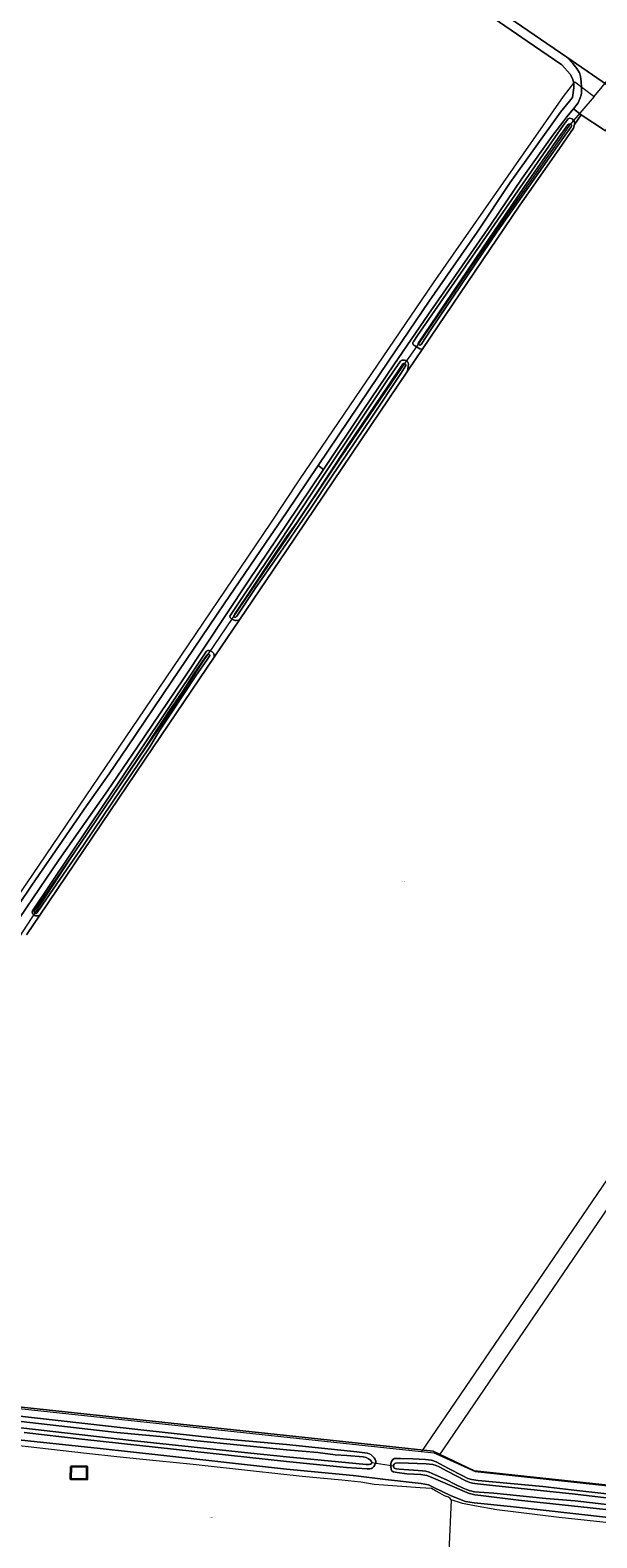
# Model space of a CAD drawing. Header units: metres. Extents: x 250001 to 257773, y 598992 to 609118.
# Tile 286 of 656: x 253886 to 254138, y 601648 to 602319. Entities that reach past the tile are written whole.
import ezdxf
from ezdxf.enums import TextEntityAlignment as Align
from ezdxf.lldxf.tags import DXFTag

# ---------------------------------------------------------------- set-up
doc = ezdxf.new("R2010")
doc.units = ezdxf.units.M
for name, color, linetype, lineweight in [('B-WE-GR-BOUWLAND-GV', 252, 'Continuous', 13), ('B-WE-GR-GROENVOORZIENING-GV', 252, 'Continuous', 18), ('B-WE-KG-GRENS_PERCEEL-G', 150, 'KG-PERCEEL', 18), ('B-WE-KG-GRENS_PERCEEL-S', 150, 'Continuous', 25), ('B-WE-KW-KUNSTWERK_DUIKER-G', 252, 'Continuous', 18), ('B-WE-OG-BEBOUWING-GV', 1, 'Continuous', 35), ('B-WE-OG-TERREIN_ERF-GV', 7, 'Continuous', 18), ('B-WE-OG-WATER-GV', 252, 'Continuous', 18), ('B-WE-OG-WATER_SLOOT-GV', 252, 'Continuous', 18), ('B-WE-VH-ONVERHARD-GV', 252, 'Continuous', 18), ('B-WE-VH-VERHARDING_GESLOTEN-GV', 252, 'Continuous', 18), ('B-WE-VH-VERHARDING_OPEN-GV', 252, 'Continuous', 18), ('X-XX-AL-REFERENTIE-G', 7, 'Continuous', 18)]:
    doc.layers.add(name, color=color, linetype=linetype, lineweight=lineweight)
doc.styles.add('NLCS-ISO', font='NLCS-ISO.ttf')
doc.styles.get("Standard").update_dxf_attribs({"font": 'NLCS-ISO.ttf'})
tags = doc.linetypes.add('KG-PERCEEL', pattern='A,5.5,-2,["P",Standard,S=1.8,R=0,X=-0.5,Y=-0.9],-2,5.5,-2,[5,NLCS.SHX,S=0.75,R=0,X=0,Y=0],-2', length=19).pattern_tags.tags
tags[6] = DXFTag(74, 10)

# ---------------------------------------------------------------- blocks, each defined once
blk = doc.blocks.new('SKG-PERCEELNUMMER-SO')
at = {"style": 'NLCS-ISO', "oblique": 10, "flags": 1}
blk.add_attdef('GEMEENTECODE', text='', height=1.8, dxfattribs=at).set_placement((0, 2.6), align=Align.MIDDLE_CENTER)
at = {"style": 'NLCS-ISO', "oblique": 10}
blk.add_attdef('SECTIE', text='', height=1.8, dxfattribs=at).set_placement((-0.5, 0), align=Align.MIDDLE_RIGHT)
blk.add_attdef('PERCEELNUMMER', text='', height=1.8, dxfattribs=at).set_placement((0.5, 0), align=Align.MIDDLE_LEFT)
blk = doc.blocks.new('BS2021-132-Xref-KAD-20210617')
at = {"layer": 'B-WE-KG-GRENS_PERCEEL-G', "flags": 128}
for points in [[(253839.726, 601692.669), (253823.214, 601778.277), (253816.788, 601811.782), (253816.788, 601827.846), (253818.164, 601840.238), (253828.722, 601857.221), (253834.688, 601866.4), (253887.01, 601943.049), (253943.006, 602025.664), (253993.034, 602099.559), (254005.886, 602118.836), (254065.552, 602206.5), (254123.382, 602289.574), (254128.432, 602296), (254137.152, 602289.574)], [(254137.152, 602289.574), (254144.215, 602298.109)], [(254137.152, 602289.574), (254126.136, 602276.723), (254094.008, 602230.826), (254059.126, 602179.88), (254051.782, 602169.323), (254024.244, 602128.933), (254000.378, 602093.133), (253962.282, 602037.139), (253948.514, 602016.026), (253909.042, 601958.195), (253887.928, 601926.067), (253881.044, 601915.51), (253850.752, 601871.449), (253843.868, 601860.892), (253835.146, 601847.582), (253831.474, 601839.779), (253829.18, 601831.518), (253827.804, 601819.585), (253827.344, 601809.028), (253830.098, 601789.751), (253841.572, 601735.592), (253847.354, 601708.812)], [(254263.264, 601984.836), (254249.977, 601965.215), (254203.577, 601896.303), (254060.157, 601686.208)], [(254266.497, 601976.411), (254256.026, 601960.949), (254209.67, 601892.103), (254068.002, 601684.574)], [(253847.354, 601708.812), (254060.045, 601686.22), (254060.157, 601686.208)], [(254073.38, 601664.57), (254072.96, 601665.3), (254072.2, 601665.76), (254070.51, 601666.45), (254068.35, 601667.54), (254066.44, 601668.63), (254064.628, 601669.678), (254059.524, 601669.933), (254039.114, 601671.503), (254033.148, 601672.445), (254024.668, 601673.387), (254007.086, 601674.957), (253985.418, 601677.469), (253958.414, 601680.295), (253934.55, 601682.807), (253924.504, 601683.749), (253911.002, 601685.318), (253850.952, 601692.143)], [(254060.157, 601686.208), (254065.722, 601685.617), (254068.002, 601684.574)], [(254068.002, 601684.574), (254084.074, 601677.222), (254244.866, 601659.891), (254370.308, 601647.735)], [(254073.38, 601664.57), (254071.372, 601618.342)], [(254187.23, 601650.37), (254178.52, 601651.02), (254169.96, 601651.6), (254153.52, 601653.39), (254121.55, 601656.77), (254093.74, 601660.2), (254083.8, 601662.02), (254078.52, 601663.01), (254073.38, 601664.57)]]:
    blk.add_lwpolyline(points, dxfattribs=at)
at = {"layer": 'B-WE-KG-GRENS_PERCEEL-S', "xscale": 0.2, "yscale": 0.2, "zscale": 0.2}
for p, values in [((253902.595, 601957.255), {'PERCEELNUMMER': '183', 'SECTIE': 'M'}), ((254051.693, 601939.882), {'PERCEELNUMMER': '578', 'SECTIE': 'M'}), ((253966.292, 601656.782), {'PERCEELNUMMER': '265', 'SECTIE': 'M'})]:
    blk.add_blockref('SKG-PERCEELNUMMER-SO', p, dxfattribs=at).add_auto_attribs(values)
blk = doc.blocks.new('BS2021-132-Xref-BGT-GRIJS-20210617-aangepast')
at = {"layer": 'B-WE-GR-BOUWLAND-GV', "flags": 128}
for points in [[(254000, 602392.481), (254124.984, 602306.993), (254149.786, 602290.029), (254149.889, 602290.109), (254150.111, 602290.248), (254150.349, 602290.357), (254153.645, 602291.372), (254145.062, 602323.782)], [(253868.702, 601912.062), (253886.653, 601938.288), (253910.966, 601973.701), (253920.986, 601987.885), (253920.979, 601987.893), (253929.191, 602000), (253948.687, 602028.742), (253972.336, 602063.645), (253990.76, 602090.663), (254000, 602104.28), (254014.183, 602125.182), (254045.461, 602171.604), (254063.571, 602198.43), (254084.918, 602229.136), (254099.653, 602251.174), (254122.112, 602282.592), (254127.482, 602289.033), (254128.017, 602293.318), (254128.017, 602295.383), (254127.389, 602297.538), (254126.491, 602299.423), (254122.656, 602303.653), (254107.321, 602314.18), (254000, 602387.851)], [(254142.124, 602274.27), (254131.25, 602281.414), (254128.33, 602277.098), (254127.925, 602275.417), (254121.612, 602266.303), (254103.685, 602240.67), (254060.844, 602177.346), (254053.983, 602167.205), (254000, 602087.412), (253979.096, 602056.513), (253967.817, 602039.842), (253940.862, 602000), (253890.128, 601925.009), (253884.203, 601916.252)], [(253849.854, 601709.306), (254000, 601693.277), (254065.437, 601686.291), (254083.863, 601677.527), (254215.206, 601663.483)]]:
    blk.add_lwpolyline(points, dxfattribs=at)
at = {"layer": 'B-WE-GR-GROENVOORZIENING-GV', "flags": 128}
for points in [[(253884.203, 601916.252), (253890.128, 601925.009), (253889.136, 601924.737), (253888.977, 601924.705), (253888.802, 601924.685), (253888.626, 601924.681), (253888.451, 601924.693), (253888.277, 601924.721), (253888.106, 601924.764), (253887.94, 601924.823), (253887.78, 601924.896), (253887.628, 601924.984), (253887.484, 601925.085), (253887.349, 601925.199), (253887.226, 601925.325), (253887.114, 601925.461), (253887.016, 601925.607), (253886.931, 601925.762), (253886.86, 601925.923), (253886.804, 601926.09), (253886.764, 601926.261), (253886.739, 601926.436), (253886.86, 601926.951), (253935.93, 602000), (253945.855, 602014.775), (253964.396, 602042.598), (253965.048, 602042.782), (253965.254, 602042.792), (253965.46, 602042.787), (253965.664, 602042.765), (253965.867, 602042.728), (253966.066, 602042.675), (253966.26, 602042.607), (253966.449, 602042.524), (253966.63, 602042.426), (253966.804, 602042.315), (253966.968, 602042.191), (253967.122, 602042.054), (253967.265, 602041.906), (253967.396, 602041.747), (253967.515, 602041.579), (253967.62, 602041.401), (253967.711, 602041.217), (253967.787, 602041.025), (253967.825, 602040.909), (253967.817, 602039.842), (253979.096, 602056.513), (253977.795, 602056.184), (253977.647, 602056.188), (253977.404, 602056.207), (253977.162, 602056.243), (253976.923, 602056.293), (253976.688, 602056.359), (253976.458, 602056.441), (253976.233, 602056.537), (253976.015, 602056.648), (253975.804, 602056.772), (253975.602, 602056.91), (253975.41, 602057.061), (253975.227, 602057.224), (253975.056, 602057.399), (253974.896, 602057.584), (253974.755, 602058.144), (253980.101, 602066.166), (253998.356, 602093.345), (254000, 602095.832), (254017.352, 602122.082), (254044.708, 602162.943), (254050.803, 602171.675), (254050.947, 602171.786), (254051.1, 602171.883), (254051.261, 602171.967), (254051.428, 602172.036), (254051.601, 602172.09), (254051.779, 602172.129), (254051.959, 602172.152), (254052.14, 602172.159), (254052.321, 602172.15), (254052.501, 602172.124), (254052.526, 602172.12), (254052.689, 602172.089), (254053.261, 602171.958), (254053.954, 602171.526), (254054.29, 602170.979), (254054.351, 602170.264), (254053.983, 602167.205), (254060.844, 602177.346), (254060.341, 602177.077), (254060.049, 602176.987), (254059.508, 602177.102), (254057.109, 602178.589), (254056.915, 602178.674), (254056.898, 602178.684), (254056.787, 602178.76), (254056.686, 602178.849), (254056.596, 602178.949), (254056.519, 602179.059), (254056.455, 602179.177), (254056.406, 602179.303), (254056.372, 602179.433), (254056.354, 602179.566), (254056.352, 602179.7), (254056.365, 602179.834), (254056.395, 602179.965), (254056.44, 602180.092), (254056.499, 602180.213), (254056.573, 602180.325), (254056.659, 602180.429), (254056.757, 602180.521), (254058.468, 602183.019), (254123.299, 602276.532), (254125.521, 602279.574), (254126.239, 602279.908), (254127.331, 602279.559), (254128.573, 602278.107), (254128.33, 602277.098), (254131.25, 602281.414), (254127.84, 602284.008), (254125.567, 602281.169), (254118.641, 602272.273), (254105.09, 602253.173), (254091.056, 602232.499), (254075.585, 602210.259), (254063.38, 602192.665), (254047.916, 602170.044), (254034.495, 602150.261), (254016.57, 602123.489), (254000, 602098.874), (253983.135, 602073.821), (253953.844, 602029.782), (253933.607, 602000), (253920.293, 601980.291), (253898.774, 601949.703), (253875.302, 601915.231)], [(254215.206, 601663.483), (254083.863, 601677.527), (254065.437, 601686.291), (254000, 601693.277), (253849.854, 601709.306)], [(253877.222, 601702.372), (253910.173, 601698.554), (253935.093, 601695.836), (253971.741, 601691.814), (254000, 601689.249), (254012.762, 601687.99), (254031.44, 601685.969), (254036.064, 601685.341), (254037.636, 601684.757), (254039.162, 601683.365), (254039.611, 601682.602), (254039.791, 601681.883), (254039.791, 601681.21), (254039.387, 601680.267), (254038.893, 601679.549), (254038.399, 601678.92), (254037.86, 601678.651), (254037.231, 601678.426), (254035.974, 601678.381), (254026.77, 601679.01), (254000, 601681.77), (253908.912, 601691.703), (253883.212, 601694.658)], [(253875.018, 601692.002), (253916.986, 601687.514), (253945.469, 601684.397), (254000, 601678.255), (254029.733, 601675.422), (254044.101, 601673.626), (254060.04, 601671.875), (254063.363, 601671.247), (254065.697, 601670.169), (254073.465, 601666.353), (254079.75, 601663.928), (254083.612, 601663.299), (254099.82, 601661.593), (254143.462, 601656.744)], [(254178.393, 601656.516), (254103.37, 601664.481), (254086.575, 601666.528), (254084.016, 601666.932), (254081.636, 601667.516), (254079.661, 601668.234), (254074.946, 601670.255), (254064.53, 601674.789), (254062.599, 601675.463), (254059.95, 601675.912), (254053.664, 601676.226), (254049.354, 601676.81), (254047.603, 601677.124), (254046.885, 601677.663), (254046.615, 601678.291), (254046.525, 601679.683), (254046.525, 601680.806), (254046.84, 601681.749), (254047.424, 601682.557), (254048.097, 601683.006), (254050.836, 601683.051), (254056.403, 601682.871), (254061.926, 601682.557), (254064.575, 601682.242), (254066.775, 601681.524), (254072.252, 601678.651), (254078.538, 601675.328), (254080.828, 601674.116), (254082.444, 601673.667), (254085.497, 601673.218), (254114.277, 601670.614), (254129.444, 601668.789), (254201.83, 601660.736)]]:
    blk.add_lwpolyline(points, dxfattribs=at)
at = {"layer": 'B-WE-KW-KUNSTWERK_DUIKER-G', "flags": 128}
blk.add_lwpolyline([(254038.095, 601681.203), (254047.724, 601679.762)], dxfattribs=at)
at = {"layer": 'B-WE-OG-BEBOUWING-GV', "flags": 128}
blk.add_lwpolyline([(253903.98, 601679.525), (253903.878, 601673.983), (253911.182, 601673.865), (253911.28, 601679.389)], close=True, dxfattribs=at)
at = {"layer": 'B-WE-OG-TERREIN_ERF-GV', "flags": 128}
blk.add_lwpolyline([(254143.462, 601656.744), (254099.82, 601661.593), (254083.612, 601663.299), (254079.75, 601663.928), (254073.465, 601666.353), (254065.697, 601670.169), (254063.363, 601671.247), (254060.04, 601671.875), (254044.101, 601673.626), (254029.733, 601675.422), (254000, 601678.255), (253945.469, 601684.397), (253916.986, 601687.514), (253875.018, 601692.002)], dxfattribs=at)
blk.add_lwpolyline([(253911.182, 601673.865), (253903.878, 601673.983), (253903.98, 601679.525), (253911.28, 601679.389)], close=True, dxfattribs=at)
at = {"layer": 'B-WE-OG-WATER-GV', "flags": 128}
for points in [[(254126.786, 602277.183), (254126.2, 602277.253), (254125.796, 602277.191), (254125.35, 602276.869), (254121.095, 602270.928), (254105.755, 602248.925), (254087.261, 602221.654), (254064.165, 602187.628), (254058.788, 602179.799), (254058.763, 602179.701), (254058.752, 602179.593), (254058.756, 602179.485), (254058.777, 602179.379), (254058.813, 602179.276), (254058.863, 602179.18), (254058.927, 602179.093), (254059.003, 602179.016), (254059.09, 602178.951), (254059.185, 602178.899), (254059.287, 602178.862), (254059.393, 602178.841), (254059.501, 602178.835), (254059.609, 602178.845), (254059.714, 602178.871), (254059.815, 602178.912), (254059.908, 602178.968), (254059.992, 602179.036), (254064.524, 602185.922), (254094.062, 602229.555), (254123.509, 602271.257), (254126.862, 602276.03), (254127.089, 602276.425), (254127.106, 602276.672), (254126.991, 602276.916)], [(254052.803, 602170.547), (254052.473, 602170.661), (254052.098, 602170.622), (254051.866, 602170.411), (254051.427, 602169.786), (254045.589, 602161.097), (254027.202, 602133.892), (254014.284, 602114.164), (254004.768, 602100.024), (254000, 602093.402), (253994.808, 602085.684), (253985.066, 602071.034), (253976.877, 602058.796), (253976.687, 602058.506), (253976.646, 602058.416), (253976.621, 602058.32), (253976.612, 602058.222), (253976.618, 602058.124), (253976.641, 602058.027), (253976.678, 602057.936), (253976.73, 602057.852), (253976.794, 602057.778), (253976.87, 602057.714), (253976.955, 602057.664), (253977.047, 602057.628), (253977.144, 602057.608), (253977.242, 602057.603), (253977.34, 602057.615), (253977.435, 602057.642), (253977.525, 602057.684), (253977.549, 602057.699), (253977.874, 602058.128), (253986.065, 602070.368), (253996.032, 602084.65), (254000, 602090.534), (254011.075, 602106.533), (254019.851, 602119.641), (254038.076, 602146.754), (254051.006, 602166.233), (254053.222, 602169.795), (254053.223, 602169.973), (254053.107, 602170.255)], [(253965.305, 602041.165), (253965.2, 602041.171), (253965.096, 602041.162), (253964.994, 602041.136), (253964.897, 602041.096), (253964.808, 602041.041), (253964.727, 602040.973), (253964.659, 602040.894), (253964.602, 602040.806), (253963.552, 602039.242), (253958.955, 602032.603), (253953.498, 602024.271), (253947.958, 602016.1), (253942.615, 602007.989), (253937.364, 602000), (253908.268, 601956.862), (253891.883, 601933.026), (253887.7, 601926.878), (253887.7, 601926.476), (253887.697, 601926.373), (253887.71, 601926.271), (253887.738, 601926.172), (253887.782, 601926.078), (253887.839, 601925.993), (253887.909, 601925.917), (253887.99, 601925.853), (253888.08, 601925.802), (253888.176, 601925.766), (253888.277, 601925.745), (253888.38, 601925.74), (253888.483, 601925.751), (253888.582, 601925.778), (253888.677, 601925.819), (253888.763, 601925.875), (253888.788, 601925.895), (253888.992, 601926.123), (253893.175, 601932.271), (253909.561, 601956.107), (253939.165, 602000), (253943.613, 602007.323), (253948.955, 602015.433), (253954.497, 602023.606), (253959.95, 602031.933), (253964.543, 602038.566), (253965.598, 602040.137), (253965.876, 602040.662), (253965.854, 602040.729), (253965.809, 602040.824), (253965.75, 602040.911), (253965.679, 602040.988), (253965.597, 602041.053), (253965.505, 602041.105), (253965.407, 602041.143)]]:
    blk.add_lwpolyline(points, close=True, dxfattribs=at)
for points in [[(253853.072, 601699.915), (253930.97, 601691.016), (253984.114, 601685.427), (254000, 601683.786), (254030.878, 601680.738), (254035.503, 601680.379), (254036.94, 601680.424), (254037.523, 601680.536), (254037.972, 601680.738), (254038.104, 601680.953), (254038.108, 601681.138), (254038.064, 601681.355), (254037.924, 601681.738), (254037.494, 601682.235), (254036.638, 601682.867), (254035.514, 601683.427), (254034.24, 601683.761), (254026.891, 601684.313), (254021.742, 601684.703), (254014.036, 601685.656), (254000, 601686.96), (253958.778, 601691.097), (253947.061, 601692.481), (253924.483, 601694.685), (253881.869, 601699.479)], [(254165.313, 601662.865), (254127.374, 601667.265), (254090.512, 601671.126), (254085.125, 601671.755), (254083.912, 601671.845), (254082.924, 601672.002), (254081.78, 601672.294), (254079.916, 601673.057), (254071.565, 601677.345), (254068.063, 601679.32), (254066.784, 601679.904), (254065.234, 601680.353), (254062.226, 601680.622), (254050.328, 601681.161), (254048.667, 601681.026), (254048.308, 601680.824), (254047.948, 601680.465), (254047.724, 601680.039), (254047.724, 601679.635), (254047.791, 601679.186), (254048.038, 601678.759), (254048.398, 601678.512), (254049.071, 601678.377), (254050.194, 601678.265), (254056.659, 601677.861), (254060.61, 601677.592), (254062.137, 601677.367), (254063.573, 601676.918), (254066.267, 601675.796), (254071.296, 601673.506), (254075.382, 601671.396), (254078.704, 601669.869), (254080.231, 601669.286), (254081.443, 601668.837), (254083.823, 601668.253), (254092.398, 601667.534), (254115.566, 601665.2), (254128.586, 601664.122), (254166.975, 601659.767)]]:
    blk.add_lwpolyline(points, dxfattribs=at)
at = {"layer": 'B-WE-OG-WATER_SLOOT-GV', "flags": 128}
for points in [[(254127.331, 602279.559), (254126.239, 602279.908), (254125.521, 602279.574), (254123.299, 602276.532), (254058.468, 602183.019), (254056.757, 602180.521), (254056.659, 602180.429), (254056.573, 602180.325), (254056.499, 602180.213), (254056.44, 602180.092), (254056.395, 602179.965), (254056.365, 602179.834), (254056.352, 602179.7), (254056.354, 602179.566), (254056.372, 602179.433), (254056.406, 602179.303), (254056.455, 602179.177), (254056.519, 602179.059), (254056.596, 602178.949), (254056.686, 602178.849), (254056.787, 602178.76), (254056.898, 602178.684), (254056.915, 602178.674), (254057.109, 602178.589), (254059.508, 602177.102), (254060.049, 602176.987), (254060.341, 602177.077), (254060.844, 602177.346), (254103.685, 602240.67), (254121.612, 602266.303), (254127.925, 602275.417), (254128.33, 602277.098), (254128.573, 602278.107)], [(254125.796, 602277.191), (254126.2, 602277.253), (254126.786, 602277.183), (254126.991, 602276.916), (254127.106, 602276.672), (254127.089, 602276.425), (254126.862, 602276.03), (254123.509, 602271.257), (254094.062, 602229.555), (254064.524, 602185.922), (254059.992, 602179.036), (254059.908, 602178.968), (254059.815, 602178.912), (254059.714, 602178.871), (254059.609, 602178.845), (254059.501, 602178.835), (254059.393, 602178.841), (254059.287, 602178.862), (254059.185, 602178.899), (254059.09, 602178.951), (254059.003, 602179.016), (254058.927, 602179.093), (254058.863, 602179.18), (254058.813, 602179.276), (254058.777, 602179.379), (254058.756, 602179.485), (254058.752, 602179.593), (254058.763, 602179.701), (254058.788, 602179.799), (254064.165, 602187.628), (254087.261, 602221.654), (254105.755, 602248.925), (254121.095, 602270.928), (254125.35, 602276.869)], [(254052.321, 602172.15), (254052.14, 602172.159), (254051.959, 602172.152), (254051.779, 602172.129), (254051.601, 602172.09), (254051.428, 602172.036), (254051.261, 602171.967), (254051.1, 602171.883), (254050.947, 602171.786), (254050.803, 602171.675), (254044.708, 602162.943), (254017.352, 602122.082), (254000, 602095.832), (253998.356, 602093.345), (253980.101, 602066.166), (253974.755, 602058.144), (253974.896, 602057.584), (253975.056, 602057.399), (253975.227, 602057.224), (253975.41, 602057.061), (253975.602, 602056.91), (253975.804, 602056.772), (253976.015, 602056.648), (253976.233, 602056.537), (253976.458, 602056.441), (253976.688, 602056.359), (253976.923, 602056.293), (253977.162, 602056.243), (253977.404, 602056.207), (253977.647, 602056.188), (253977.795, 602056.184), (253979.096, 602056.513), (254000, 602087.412), (254053.983, 602167.205), (254054.351, 602170.264), (254054.29, 602170.979), (254053.954, 602171.526), (254053.261, 602171.958), (254052.689, 602172.089), (254052.526, 602172.12), (254052.501, 602172.124)], [(254052.098, 602170.622), (254052.473, 602170.661), (254052.803, 602170.547), (254053.107, 602170.255), (254053.223, 602169.973), (254053.222, 602169.795), (254051.006, 602166.233), (254038.076, 602146.754), (254019.851, 602119.641), (254011.075, 602106.533), (254000, 602090.534), (253996.032, 602084.65), (253986.065, 602070.368), (253977.874, 602058.128), (253977.549, 602057.699), (253977.525, 602057.684), (253977.435, 602057.642), (253977.34, 602057.615), (253977.242, 602057.603), (253977.144, 602057.608), (253977.047, 602057.628), (253976.955, 602057.664), (253976.87, 602057.714), (253976.794, 602057.778), (253976.73, 602057.852), (253976.678, 602057.936), (253976.641, 602058.027), (253976.618, 602058.124), (253976.612, 602058.222), (253976.621, 602058.32), (253976.646, 602058.416), (253976.687, 602058.506), (253976.877, 602058.796), (253985.066, 602071.034), (253994.808, 602085.684), (254000, 602093.402), (254004.768, 602100.024), (254014.284, 602114.164), (254027.202, 602133.892), (254045.589, 602161.097), (254051.427, 602169.786), (254051.866, 602170.411)], [(253965.46, 602042.787), (253965.254, 602042.792), (253965.048, 602042.782), (253964.396, 602042.598), (253945.855, 602014.775), (253935.93, 602000), (253886.86, 601926.951), (253886.739, 601926.436), (253886.764, 601926.261), (253886.804, 601926.09), (253886.86, 601925.923), (253886.931, 601925.762), (253887.016, 601925.607), (253887.114, 601925.461), (253887.226, 601925.325), (253887.349, 601925.199), (253887.484, 601925.085), (253887.628, 601924.984), (253887.78, 601924.896), (253887.94, 601924.823), (253888.106, 601924.764), (253888.277, 601924.721), (253888.451, 601924.693), (253888.626, 601924.681), (253888.802, 601924.685), (253888.977, 601924.705), (253889.136, 601924.737), (253890.128, 601925.009), (253940.862, 602000), (253967.817, 602039.842), (253967.825, 602040.909), (253967.787, 602041.025), (253967.711, 602041.217), (253967.62, 602041.401), (253967.515, 602041.579), (253967.396, 602041.747), (253967.265, 602041.906), (253967.122, 602042.054), (253966.968, 602042.191), (253966.804, 602042.315), (253966.63, 602042.426), (253966.449, 602042.524), (253966.26, 602042.607), (253966.066, 602042.675), (253965.867, 602042.728), (253965.664, 602042.765)], [(253965.096, 602041.162), (253965.2, 602041.171), (253965.305, 602041.165), (253965.407, 602041.143), (253965.505, 602041.105), (253965.597, 602041.053), (253965.679, 602040.988), (253965.75, 602040.911), (253965.809, 602040.824), (253965.854, 602040.729), (253965.876, 602040.662), (253965.598, 602040.137), (253964.543, 602038.566), (253959.95, 602031.933), (253954.497, 602023.606), (253948.955, 602015.433), (253943.613, 602007.323), (253939.165, 602000), (253909.561, 601956.107), (253893.175, 601932.271), (253888.992, 601926.123), (253888.788, 601925.895), (253888.763, 601925.875), (253888.677, 601925.819), (253888.582, 601925.778), (253888.483, 601925.751), (253888.38, 601925.74), (253888.277, 601925.745), (253888.176, 601925.766), (253888.08, 601925.802), (253887.99, 601925.853), (253887.909, 601925.917), (253887.839, 601925.993), (253887.782, 601926.078), (253887.738, 601926.172), (253887.71, 601926.271), (253887.697, 601926.373), (253887.7, 601926.476), (253887.7, 601926.878), (253891.883, 601933.026), (253908.268, 601956.862), (253937.364, 602000), (253942.615, 602007.989), (253947.958, 602016.1), (253953.498, 602024.271), (253958.955, 602032.603), (253963.552, 602039.242), (253964.602, 602040.806), (253964.659, 602040.894), (253964.727, 602040.973), (253964.808, 602041.041), (253964.897, 602041.096), (253964.994, 602041.136)]]:
    blk.add_lwpolyline(points, close=True, dxfattribs=at)
for points in [[(253883.212, 601694.658), (253908.912, 601691.703), (254000, 601681.77), (254026.77, 601679.01), (254035.974, 601678.381), (254037.231, 601678.426), (254037.86, 601678.651), (254038.399, 601678.92), (254038.893, 601679.549), (254039.387, 601680.267), (254039.791, 601681.21), (254039.791, 601681.883), (254039.611, 601682.602), (254039.162, 601683.365), (254037.636, 601684.757), (254036.064, 601685.341), (254031.44, 601685.969), (254012.762, 601687.99), (254000, 601689.249), (253971.741, 601691.814), (253935.093, 601695.836), (253910.173, 601698.554), (253877.222, 601702.372)], [(253881.869, 601699.479), (253924.483, 601694.685), (253947.061, 601692.481), (253958.778, 601691.097), (254000, 601686.96), (254014.036, 601685.656), (254021.742, 601684.703), (254026.891, 601684.313), (254034.24, 601683.761), (254035.514, 601683.427), (254036.638, 601682.867), (254037.494, 601682.235), (254037.924, 601681.738), (254038.064, 601681.355), (254038.108, 601681.138), (254038.104, 601680.953), (254037.972, 601680.738), (254037.523, 601680.536), (254036.94, 601680.424), (254035.503, 601680.379), (254030.878, 601680.738), (254000, 601683.786), (253984.114, 601685.427), (253930.97, 601691.016), (253853.072, 601699.915)], [(254201.83, 601660.736), (254129.444, 601668.789), (254114.277, 601670.614), (254085.497, 601673.218), (254082.444, 601673.667), (254080.828, 601674.116), (254078.538, 601675.328), (254072.252, 601678.651), (254066.775, 601681.524), (254064.575, 601682.242), (254061.926, 601682.557), (254056.403, 601682.871), (254050.836, 601683.051), (254048.097, 601683.006), (254047.424, 601682.557), (254046.84, 601681.749), (254046.525, 601680.806), (254046.525, 601679.683), (254046.615, 601678.291), (254046.885, 601677.663), (254047.603, 601677.124), (254049.354, 601676.81), (254053.664, 601676.226), (254059.95, 601675.912), (254062.599, 601675.463), (254064.53, 601674.789), (254074.946, 601670.255), (254079.661, 601668.234), (254081.636, 601667.516), (254084.016, 601666.932), (254086.575, 601666.528), (254103.37, 601664.481), (254178.393, 601656.516)], [(254166.975, 601659.767), (254128.586, 601664.122), (254115.566, 601665.2), (254092.398, 601667.534), (254083.823, 601668.253), (254081.443, 601668.837), (254080.231, 601669.286), (254078.704, 601669.869), (254075.382, 601671.396), (254071.296, 601673.506), (254066.267, 601675.796), (254063.573, 601676.918), (254062.137, 601677.367), (254060.61, 601677.592), (254056.659, 601677.861), (254050.194, 601678.265), (254049.071, 601678.377), (254048.398, 601678.512), (254048.038, 601678.759), (254047.791, 601679.186), (254047.724, 601679.635), (254047.724, 601680.039), (254047.948, 601680.465), (254048.308, 601680.824), (254048.667, 601681.026), (254050.328, 601681.161), (254062.226, 601680.622), (254065.234, 601680.353), (254066.784, 601679.904), (254068.063, 601679.32), (254071.565, 601677.345), (254079.916, 601673.057), (254081.78, 601672.294), (254082.924, 601672.002), (254083.912, 601671.845), (254085.125, 601671.755), (254090.512, 601671.126), (254127.374, 601667.265), (254165.313, 601662.865)]]:
    blk.add_lwpolyline(points, dxfattribs=at)
at = {"layer": 'B-WE-VH-ONVERHARD-GV', "flags": 128}
blk.add_lwpolyline([(254124.984, 602306.993), (254127.658, 602304.271), (254129.454, 602301.937), (254130.531, 602300.052), (254130.98, 602298.526), (254131.339, 602296.012), (254131.436, 602293.702), (254131.499, 602292.614), (254131.454, 602291.088), (254131.275, 602290.168), (254130.871, 602288.978), (254130.027, 602286.739), (254127.84, 602284.008), (254131.25, 602281.414), (254142.124, 602274.27), (254149.432, 602287.009), (254149.109, 602288.041), (254149.062, 602288.377), (254149.072, 602288.717), (254149.14, 602289.05), (254149.263, 602289.367), (254149.438, 602289.658), (254149.66, 602289.915), (254149.786, 602290.029)], close=True, dxfattribs=at)
at = {"layer": 'B-WE-VH-VERHARDING_GESLOTEN-GV', "flags": 128}
blk.add_lwpolyline([(253875.302, 601915.231), (253898.774, 601949.703), (253920.293, 601980.291), (253933.607, 602000), (253953.844, 602029.782), (253983.135, 602073.821), (254000, 602098.874), (254016.57, 602123.489), (254014.183, 602125.182), (254000, 602104.28), (253990.76, 602090.663), (253972.336, 602063.645), (253948.687, 602028.742), (253929.191, 602000), (253920.979, 601987.893), (253920.986, 601987.885), (253910.966, 601973.701), (253886.653, 601938.288), (253868.702, 601912.062)], dxfattribs=at)
at = {"layer": 'B-WE-VH-VERHARDING_OPEN-GV', "flags": 128}
blk.add_lwpolyline([(254000, 602387.851), (254107.321, 602314.18), (254122.656, 602303.653), (254126.491, 602299.423), (254127.389, 602297.538), (254128.017, 602295.383), (254128.017, 602293.318), (254127.482, 602289.033), (254122.112, 602282.592), (254099.653, 602251.174), (254084.918, 602229.136), (254063.571, 602198.43), (254045.461, 602171.604), (254014.183, 602125.182), (254016.57, 602123.489), (254034.495, 602150.261), (254047.916, 602170.044), (254063.38, 602192.665), (254075.585, 602210.259), (254091.056, 602232.499), (254105.09, 602253.173), (254118.641, 602272.273), (254125.567, 602281.169), (254127.84, 602284.008), (254130.027, 602286.739), (254130.871, 602288.978), (254131.275, 602290.168), (254131.454, 602291.088), (254131.499, 602292.614), (254131.436, 602293.702), (254131.339, 602296.012), (254130.98, 602298.526), (254130.531, 602300.052), (254129.454, 602301.937), (254127.658, 602304.271), (254124.984, 602306.993), (254000, 602392.481)], dxfattribs=at)

msp = doc.modelspace()

# ---------------------------------------------------------------- block references
at = {"layer": 'X-XX-AL-REFERENTIE-G'}
for name in ['BS2021-132-Xref-BGT-GRIJS-20210617-aangepast', 'BS2021-132-Xref-KAD-20210617']:
    msp.add_blockref(name, (0, 0), dxfattribs=at)

doc.saveas('drawing.dxf')
